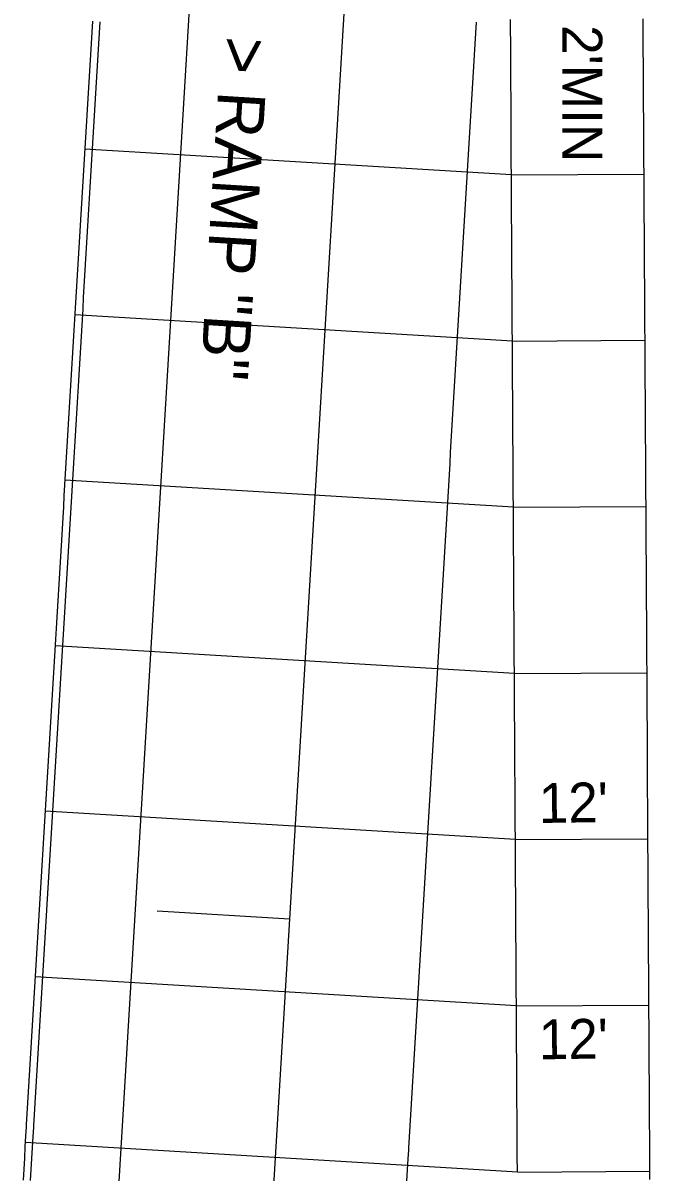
# Model space of a CAD drawing. Extents: x 2145147 to 2158018, y 137519 to 148068.
# Drawn here: x 2150710.7 to 2150767.4, y 144703.6 to 144807.5 of the extents above; entities that cross this region are included whole.
import ezdxf

# ---------------------------------------------------------------- set-up
doc = ezdxf.new("R2010")
doc.units = 0
for name, color, linetype in [('PR_Align_Ramp_B', 7, 'Continuous'), ('PR_Align_Ramp_B_Label', 7, 'Continuous'), ('PR_Dimensions', 7, 'Continuous'), ('PR_Joint_Contraction', 7, 'Continuous'), ('PR_Joint_Long', 7, 'Continuous'), ('PR_Road_Concrete', 7, 'Continuous')]:
    doc.layers.add(name, color=color, linetype=linetype)

msp = doc.modelspace()

# ---------------------------------------------------------------- linework, layer by layer
at = {"layer": 'PR_Align_Ramp_B'}
msp.add_lwpolyline([(2150734.79, 144726.45), (2150722.81, 144727.17)], dxfattribs=at)
at = {"layer": 'PR_Joint_Contraction'}
for p, q in [((2150754.88, 144793.78), (2150716.26, 144796.1)), ((2150754.88, 144793.78), (2150766.88, 144793.85)), ((2150754.97, 144778.75), (2150715.36, 144781.12)), ((2150754.97, 144778.75), (2150766.97, 144778.82)), ((2150755.06, 144763.71), (2150714.47, 144766.15)), ((2150755.06, 144763.71), (2150767.06, 144763.79)), ((2150755.15, 144748.68), (2150713.57, 144751.18)), ((2150755.15, 144748.68), (2150767.15, 144748.75)), ((2150755.24, 144733.65), (2150712.67, 144736.21)), ((2150755.24, 144733.65), (2150767.24, 144733.72)), ((2150755.33, 144718.62), (2150711.77, 144721.23)), ((2150755.33, 144718.62), (2150767.33, 144718.69)), ((2150755.46, 144703.58), (2150710.87, 144706.26)), ((2150755.46, 144703.58), (2150767.42, 144703.65))]:
    msp.add_line(p, q, dxfattribs=at)
at = {"layer": 'PR_Joint_Long'}
for points in [[(2150750.33, 145218.94), (2150715.84, 144644.41)], [(2150751.47, 145004.36), (2150729.81, 144643.57)], [(2150755.42, 144703.59), (2150755.42, 144703.83), (2150755.41, 144704.83), (2150755.41, 144705.83), (2150755.4, 144706.83), (2150755.39, 144707.83), (2150755.39, 144708.83), (2150755.38, 144709.83), (2150755.38, 144710.83), (2150755.37, 144711.83), (2150755.36, 144712.83), (2150755.36, 144713.83), (2150755.35, 144714.83), (2150755.35, 144715.83), (2150755.34, 144716.83), (2150755.33, 144717.83), (2150755.33, 144718.83), (2150755.32, 144719.83), (2150755.32, 144720.83), (2150755.31, 144721.13), (2150755.31, 144721.83), (2150755.3, 144722.83), (2150755.3, 144723.83), (2150755.29, 144724.83), (2150755.29, 144725.83), (2150755.28, 144726.83), (2150755.27, 144727.83), (2150755.27, 144728.83), (2150755.26, 144729.83), (2150755.26, 144730.83), (2150755.25, 144731.67), (2150755.25, 144731.83), (2150755.24, 144732.83), (2150755.24, 144733.83), (2150755.23, 144734.83), (2150755.23, 144735.83), (2150755.22, 144736.83), (2150755.21, 144737.83), (2150755.21, 144738.83), (2150755.2, 144739.83), (2150755.2, 144740.83), (2150755.19, 144741.83), (2150755.18, 144742.83), (2150755.18, 144743.83), (2150755.17, 144744.83), (2150755.17, 144745.83), (2150755.16, 144746.83), (2150755.15, 144747.82), (2150755.15, 144748.82), (2150755.14, 144749.82), (2150755.14, 144750.82), (2150755.13, 144751.82), (2150755.12, 144752.82), (2150755.12, 144753.82), (2150755.11, 144754.82), (2150755.11, 144755.82), (2150755.1, 144756.82), (2150755.09, 144757.82), (2150755.09, 144758.82), (2150755.08, 144759.82), (2150755.08, 144760.82), (2150755.07, 144761.82), (2150755.06, 144762.82), (2150755.06, 144763.82), (2150755.05, 144764.82), (2150755.05, 144765.82), (2150755.04, 144766.82), (2150755.03, 144767.82), (2150755.03, 144768.82), (2150755.02, 144769.82), (2150755.02, 144770.82), (2150755.01, 144771.82), (2150755, 144772.82), (2150755, 144773.82), (2150754.99, 144774.82), (2150754.99, 144775.82), (2150754.98, 144776.82), (2150754.97, 144777.82), (2150754.97, 144778.82), (2150754.96, 144779.82), (2150754.96, 144780.82), (2150754.95, 144781.82), (2150754.94, 144782.82), (2150754.94, 144783.82), (2150754.93, 144784.82), (2150754.93, 144785.82), (2150754.92, 144786.82), (2150754.91, 144787.82), (2150754.91, 144788.18), (2150754.91, 144788.82), (2150754.9, 144789.82), (2150754.9, 144790.82), (2150754.89, 144791.82), (2150754.88, 144792.82), (2150754.88, 144793.82), (2150754.87, 144794.82), (2150754.87, 144795.82), (2150754.86, 144796.82), (2150754.86, 144797.05), (2150754.85, 144797.82), (2150754.85, 144798.82), (2150754.84, 144799.82), (2150754.84, 144800.82), (2150754.83, 144801.82), (2150754.82, 144802.82), (2150754.82, 144803.82), (2150754.81, 144804.82), (2150754.81, 144805.82), (2150754.8, 144806.82), (2150754.79, 144807.82)], [(2150767.42, 144702.9), (2150767.42, 144703.9), (2150767.41, 144704.9), (2150767.41, 144705.9), (2150767.4, 144706.9), (2150767.39, 144707.9), (2150767.39, 144708.9), (2150767.38, 144709.9), (2150767.38, 144710.9), (2150767.37, 144711.9), (2150767.36, 144712.9), (2150767.36, 144713.9), (2150767.35, 144714.9), (2150767.35, 144715.9), (2150767.34, 144716.9), (2150767.33, 144717.9), (2150767.33, 144718.9), (2150767.32, 144719.9), (2150767.32, 144720.9), (2150767.31, 144721.2), (2150767.31, 144721.9), (2150767.3, 144722.9), (2150767.3, 144723.9), (2150767.29, 144724.9), (2150767.29, 144725.9), (2150767.28, 144726.9), (2150767.27, 144727.9), (2150767.27, 144728.9), (2150767.26, 144729.9), (2150767.26, 144730.9), (2150767.25, 144731.75), (2150767.25, 144731.9), (2150767.24, 144732.9), (2150767.24, 144733.9), (2150767.23, 144734.9), (2150767.23, 144735.9), (2150767.22, 144736.9), (2150767.21, 144737.9), (2150767.21, 144738.9), (2150767.2, 144739.9), (2150767.2, 144740.9), (2150767.19, 144741.9), (2150767.18, 144742.9), (2150767.18, 144743.9), (2150767.17, 144744.9), (2150767.17, 144745.9), (2150767.16, 144746.9), (2150767.15, 144747.9), (2150767.15, 144748.9), (2150767.14, 144749.9), (2150767.14, 144750.9), (2150767.13, 144751.9), (2150767.12, 144752.9), (2150767.12, 144753.9), (2150767.11, 144754.9), (2150767.11, 144755.9), (2150767.1, 144756.9), (2150767.09, 144757.9), (2150767.09, 144758.9), (2150767.08, 144759.9), (2150767.08, 144760.9), (2150767.07, 144761.9), (2150767.06, 144762.9), (2150767.06, 144763.9), (2150767.05, 144764.9), (2150767.05, 144765.9), (2150767.04, 144766.9), (2150767.03, 144767.9), (2150767.03, 144768.9), (2150767.02, 144769.9), (2150767.02, 144770.9), (2150767.01, 144771.9), (2150767, 144772.9), (2150767, 144773.9), (2150766.99, 144774.9), (2150766.99, 144775.9), (2150766.98, 144776.9), (2150766.97, 144777.9), (2150766.97, 144778.9), (2150766.96, 144779.9), (2150766.96, 144780.9), (2150766.95, 144781.9), (2150766.94, 144782.9), (2150766.94, 144783.9), (2150766.93, 144784.9), (2150766.93, 144785.9), (2150766.92, 144786.9), (2150766.91, 144787.9), (2150766.91, 144788.25), (2150766.91, 144788.9), (2150766.9, 144789.9), (2150766.9, 144790.9), (2150766.89, 144791.9), (2150766.88, 144792.9), (2150766.88, 144793.9), (2150766.87, 144794.9), (2150766.87, 144795.9), (2150766.86, 144796.9), (2150766.86, 144797.12), (2150766.85, 144797.9), (2150766.85, 144798.9), (2150766.84, 144799.9), (2150766.84, 144800.9), (2150766.83, 144801.9), (2150766.82, 144802.9), (2150766.82, 144803.9), (2150766.81, 144804.9), (2150766.81, 144805.9), (2150766.8, 144806.9), (2150766.79, 144807.9)], [(2150751.68, 144807.58), (2150751.62, 144806.59), (2150751.56, 144805.59), (2150751.5, 144804.59), (2150751.44, 144803.59), (2150751.38, 144802.59), (2150751.32, 144801.6), (2150751.26, 144800.6), (2150751.2, 144799.6), (2150751.14, 144798.6), (2150751.08, 144797.6), (2150751.02, 144796.6), (2150750.96, 144795.61), (2150750.9, 144794.61), (2150750.84, 144793.61), (2150750.78, 144792.61), (2150750.72, 144791.61), (2150750.66, 144790.61), (2150750.6, 144789.62), (2150750.54, 144788.62), (2150750.48, 144787.62), (2150750.42, 144786.62), (2150750.36, 144785.62), (2150750.3, 144784.63), (2150750.24, 144783.63), (2150750.18, 144782.63), (2150750.12, 144781.63), (2150750.06, 144780.63), (2150750, 144779.63), (2150749.94, 144778.64), (2150749.88, 144777.64), (2150749.82, 144776.64), (2150749.76, 144775.64), (2150749.7, 144774.64), (2150749.64, 144773.65), (2150749.58, 144772.65), (2150749.52, 144771.65), (2150749.46, 144770.65), (2150749.4, 144769.65), (2150749.34, 144768.65), (2150749.29, 144767.66), (2150749.23, 144766.66), (2150749.17, 144765.66), (2150749.11, 144764.66), (2150749.05, 144763.66), (2150748.99, 144762.67), (2150748.93, 144761.67), (2150748.87, 144760.67), (2150748.81, 144759.67), (2150748.75, 144758.67), (2150748.69, 144757.67), (2150748.63, 144756.68), (2150748.57, 144755.68), (2150748.51, 144754.68), (2150748.45, 144753.68), (2150748.39, 144752.68), (2150748.33, 144751.68), (2150748.27, 144750.69), (2150748.21, 144749.69), (2150748.15, 144748.69), (2150748.09, 144747.69), (2150748.03, 144746.69), (2150747.97, 144745.7), (2150747.91, 144744.7), (2150747.85, 144743.7), (2150747.79, 144742.7), (2150747.73, 144741.7), (2150747.67, 144740.7), (2150747.61, 144739.71), (2150747.55, 144738.71), (2150747.49, 144737.71), (2150747.43, 144736.71), (2150747.37, 144735.71), (2150747.31, 144734.72), (2150747.25, 144733.72), (2150747.19, 144732.72), (2150747.13, 144731.72), (2150747.07, 144730.72), (2150747.01, 144729.72), (2150746.95, 144728.73), (2150746.89, 144727.73), (2150746.83, 144726.73), (2150746.77, 144725.73), (2150746.71, 144724.73), (2150746.65, 144723.74), (2150746.59, 144722.74), (2150746.53, 144721.74), (2150746.47, 144720.74), (2150746.41, 144719.74), (2150746.35, 144718.74), (2150746.29, 144717.75), (2150746.23, 144716.75), (2150746.17, 144715.75), (2150746.11, 144714.75), (2150746.05, 144713.75), (2150745.99, 144712.75), (2150745.93, 144711.76), (2150745.87, 144710.76), (2150745.81, 144709.76), (2150745.75, 144708.76), (2150745.69, 144707.76), (2150745.63, 144706.77), (2150745.57, 144705.77), (2150745.56, 144705.56), (2150745.51, 144704.77), (2150745.45, 144703.77), (2150745.39, 144702.77)]]:
    msp.add_lwpolyline(points, dxfattribs=at)
at = {"layer": 'PR_Road_Concrete'}
for points in [[(2150716.96, 144807.67), (2150716.9, 144806.67), (2150716.84, 144805.67), (2150716.78, 144804.67), (2150716.72, 144803.67), (2150716.66, 144802.67), (2150716.6, 144801.68), (2150716.54, 144800.68), (2150716.48, 144799.68), (2150716.42, 144798.68), (2150716.36, 144797.68), (2150716.3, 144796.68), (2150716.24, 144795.69), (2150716.18, 144794.69), (2150716.12, 144793.69), (2150716.06, 144792.69), (2150716, 144791.69), (2150715.94, 144790.7), (2150715.88, 144789.7), (2150715.82, 144788.7), (2150715.76, 144787.7), (2150715.7, 144786.7), (2150715.64, 144785.7), (2150715.58, 144784.71), (2150715.52, 144783.71), (2150715.46, 144782.71), (2150715.4, 144781.71), (2150715.34, 144780.71), (2150715.28, 144779.72), (2150715.22, 144778.72), (2150715.16, 144777.72), (2150715.1, 144776.72), (2150715.04, 144775.72), (2150714.98, 144774.72), (2150714.92, 144773.73), (2150714.86, 144772.73), (2150714.8, 144771.73), (2150714.74, 144770.73), (2150714.68, 144769.73), (2150714.62, 144768.74), (2150714.56, 144767.74), (2150714.5, 144766.74), (2150714.44, 144765.74), (2150714.38, 144764.74), (2150714.32, 144763.74), (2150714.26, 144762.75), (2150714.2, 144761.75), (2150714.14, 144760.75), (2150714.08, 144759.75), (2150714.02, 144758.75), (2150713.96, 144757.75), (2150713.9, 144756.76), (2150713.84, 144755.76), (2150713.78, 144754.76), (2150713.72, 144753.76), (2150713.66, 144752.76), (2150713.6, 144751.77), (2150713.54, 144750.77), (2150713.48, 144749.77), (2150713.42, 144748.77), (2150713.36, 144747.77), (2150713.3, 144746.77), (2150713.24, 144745.78), (2150713.18, 144744.78), (2150713.12, 144743.78), (2150713.06, 144742.78), (2150713, 144741.78), (2150712.94, 144740.79), (2150712.88, 144739.79), (2150712.82, 144738.79), (2150712.76, 144737.79), (2150712.7, 144736.79), (2150712.64, 144735.79), (2150712.58, 144734.8), (2150712.52, 144733.8), (2150712.46, 144732.8), (2150712.4, 144731.8), (2150712.34, 144730.8), (2150712.28, 144729.81), (2150712.22, 144728.81), (2150712.16, 144727.81), (2150712.1, 144726.81), (2150712.04, 144725.81), (2150711.98, 144724.81), (2150711.92, 144723.82), (2150711.86, 144722.82), (2150711.8, 144721.82), (2150711.74, 144720.82), (2150711.68, 144719.82), (2150711.62, 144718.83), (2150711.56, 144717.83), (2150711.5, 144716.83), (2150711.45, 144715.83), (2150711.39, 144714.83), (2150711.33, 144713.83), (2150711.27, 144712.84), (2150711.21, 144711.84), (2150711.15, 144710.84), (2150711.09, 144709.84), (2150711.03, 144708.84), (2150710.97, 144707.84), (2150710.95, 144707.64), (2150710.91, 144706.85), (2150710.85, 144705.85), (2150710.79, 144704.85), (2150710.73, 144703.85), (2150710.67, 144702.85)], [(2150717.62, 144807.63), (2150717.56, 144806.63), (2150717.5, 144805.63), (2150717.44, 144804.63), (2150717.38, 144803.63), (2150717.32, 144802.63), (2150717.26, 144801.64), (2150717.2, 144800.64), (2150717.14, 144799.64), (2150717.08, 144798.64), (2150717.02, 144797.64), (2150716.96, 144796.64), (2150716.9, 144795.65), (2150716.84, 144794.65), (2150716.78, 144793.65), (2150716.72, 144792.65), (2150716.66, 144791.65), (2150716.6, 144790.66), (2150716.54, 144789.66), (2150716.48, 144788.66), (2150716.42, 144787.66), (2150716.36, 144786.66), (2150716.3, 144785.66), (2150716.24, 144784.67), (2150716.19, 144783.67), (2150716.13, 144782.67), (2150716.07, 144781.67), (2150716.01, 144780.67), (2150715.95, 144779.68), (2150715.89, 144778.68), (2150715.83, 144777.68), (2150715.77, 144776.68), (2150715.71, 144775.68), (2150715.65, 144774.68), (2150715.59, 144773.69), (2150715.53, 144772.69), (2150715.47, 144771.69), (2150715.41, 144770.69), (2150715.35, 144769.69), (2150715.29, 144768.7), (2150715.23, 144767.7), (2150715.17, 144766.7), (2150715.11, 144765.7), (2150715.05, 144764.7), (2150714.99, 144763.7), (2150714.93, 144762.71), (2150714.87, 144761.71), (2150714.81, 144760.71), (2150714.75, 144759.71), (2150714.69, 144758.71), (2150714.63, 144757.71), (2150714.57, 144756.72), (2150714.51, 144755.72), (2150714.45, 144754.72), (2150714.39, 144753.72), (2150714.33, 144752.72), (2150714.27, 144751.73), (2150714.21, 144750.73), (2150714.15, 144749.73), (2150714.09, 144748.73), (2150714.03, 144747.73), (2150713.97, 144746.73), (2150713.91, 144745.74), (2150713.85, 144744.74), (2150713.79, 144743.74), (2150713.73, 144742.74), (2150713.67, 144741.74), (2150713.61, 144740.75), (2150713.55, 144739.75), (2150713.49, 144738.75), (2150713.43, 144737.75), (2150713.37, 144736.75), (2150713.31, 144735.75), (2150713.25, 144734.76), (2150713.19, 144733.76), (2150713.13, 144732.76), (2150713.07, 144731.76), (2150713.01, 144730.76), (2150712.95, 144729.77), (2150712.89, 144728.77), (2150712.83, 144727.77), (2150712.77, 144726.77), (2150712.71, 144725.77), (2150712.65, 144724.77), (2150712.59, 144723.78), (2150712.53, 144722.78), (2150712.47, 144721.78), (2150712.41, 144720.78), (2150712.35, 144719.78), (2150712.29, 144718.79), (2150712.23, 144717.79), (2150712.17, 144716.79), (2150712.11, 144715.79), (2150712.05, 144714.79), (2150711.99, 144713.79), (2150711.93, 144712.8), (2150711.87, 144711.8), (2150711.81, 144710.8), (2150711.75, 144709.8), (2150711.69, 144708.8), (2150711.63, 144707.8), (2150711.62, 144707.6), (2150711.57, 144706.81), (2150711.51, 144705.81), (2150711.45, 144704.81), (2150711.39, 144703.81), (2150711.33, 144702.81)]]:
    msp.add_lwpolyline(points, dxfattribs=at)

# ---------------------------------------------------------------- texts
at = {"layer": 'PR_Align_Ramp_B_Label'}
msp.add_text('> RAMP "B"', height=4.3, rotation=266.4647, dxfattribs=at).set_placement((2150728.64, 144806.37))
at = {"layer": 'PR_Dimensions'}
for s, rotation, p in [("2'MIN", 269.9996, (2150759.5, 144807.33)), ("12'", 0.8193, (2150757.37, 144735.15)), ("12'", 0.8193, (2150757.37, 144713.77))]:
    msp.add_text(s, height=3.6, rotation=rotation, dxfattribs=at).set_placement(p)

doc.saveas('drawing.dxf')
